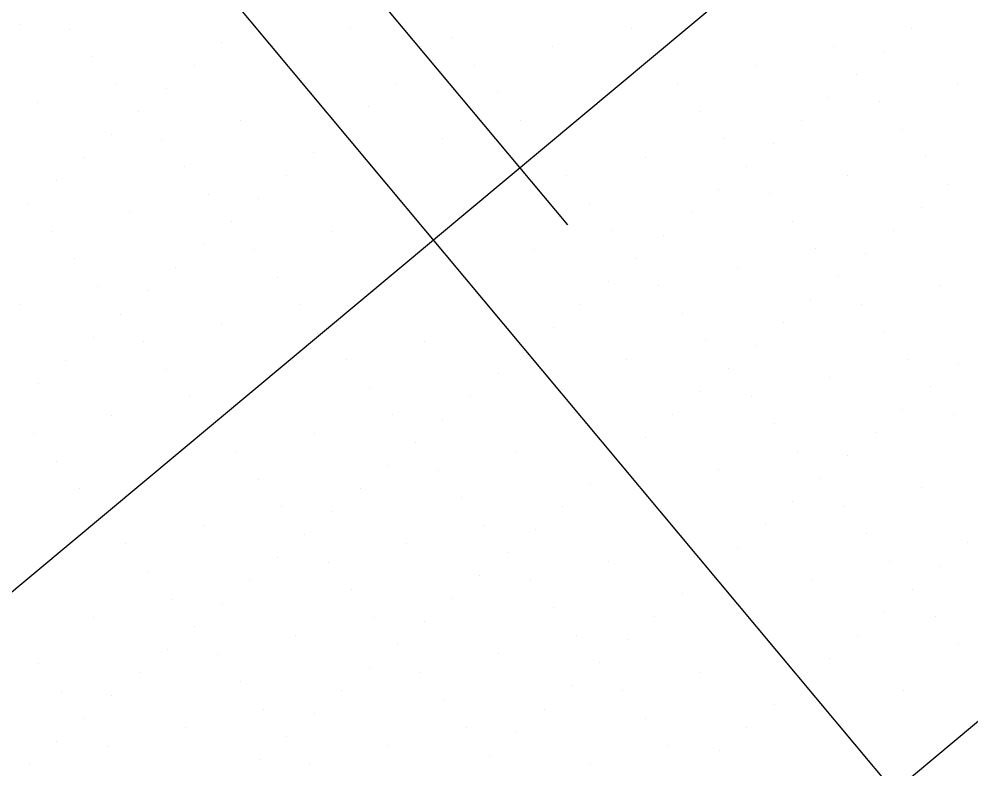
# Model space of a CAD drawing. Extents: x 2042995 to 2043795, y 305365 to 306249.
# Drawn here: x 2043306.13 to 2043332.63, y 305839.26 to 305860.14 of the extents above; entities that cross this region are included whole.
import ezdxf

# ---------------------------------------------------------------- set-up
doc = ezdxf.new("R2010")
doc.units = 0
for name, color, linetype in [('BR_CENTER LINES', 7, 'Continuous'), ('BR_CONCRETE', 7, 'Continuous'), ('BR_GRID DOTS', 7, 'Continuous'), ('BR_GRID LINES', 7, 'Continuous'), ('BR_PRESTRESSED BEAM', 7, 'Continuous')]:
    doc.layers.add(name, color=color, linetype=linetype)

msp = doc.modelspace()

# ---------------------------------------------------------------- linework, layer by layer
at = {"layer": 'BR_CENTER LINES'}
msp.add_line((2043297.418, 305883.113), (2043321.395, 305854.405), dxfattribs=at)
at = {"layer": 'BR_CONCRETE'}
for points in [[(2043139.109, 306017.548), (2043148.199, 306007.16), (2043160.233, 305993.368), (2043172.245, 305979.557), (2043184.234, 305965.727), (2043196.201, 305951.879), (2043208.145, 305938.012), (2043220.067, 305924.126), (2043231.966, 305910.221), (2043243.843, 305896.297), (2043255.698, 305882.355), (2043267.529, 305868.394), (2043279.339, 305854.414), (2043291.126, 305840.415), (2043302.89, 305826.398), (2043314.632, 305812.361), (2043326.352, 305798.306), (2043338.049, 305784.233), (2043349.724, 305770.14), (2043361.376, 305756.029), (2043373.005, 305741.899), (2043384.613, 305727.75), (2043396.197, 305713.582), (2043407.76, 305699.396), (2043419.299, 305685.191), (2043430.817, 305670.967), (2043442.311, 305656.724), (2043453.784, 305642.463), (2043465.234, 305628.182), (2043476.661, 305613.883), (2043488.066, 305599.566), (2043499.448, 305585.229), (2043510.808, 305570.874), (2043522.146, 305556.5), (2043533.461, 305542.107), (2043544.753, 305527.695), (2043547.219, 305524.543)], [(2043273.14, 305860.139), (2043278.86, 305853.362), (2043290.647, 305839.364), (2043302.411, 305825.346), (2043314.153, 305811.31), (2043325.873, 305797.255), (2043337.57, 305783.181), (2043349.245, 305769.089), (2043360.897, 305754.977), (2043372.526, 305740.847), (2043384.134, 305726.698), (2043395.718, 305712.531), (2043407.281, 305698.344), (2043418.82, 305684.139), (2043425.623, 305675.744)]]:
    msp.add_spline(points, degree=3, dxfattribs=at)
at = {"layer": 'BR_GRID DOTS'}
for p, q in [((2043306.138, 305859.989), (2043306.138, 305859.989)), ((2043312.54, 305860.124), (2043312.54, 305860.124)), ((2043307.547, 305859.862), (2043307.547, 305859.862)), ((2043315.357, 305859.871), (2043315.357, 305859.871)), ((2043323.167, 305859.879), (2043323.167, 305859.879)), ((2043330.978, 305859.888), (2043330.978, 305859.888)), ((2043311.773, 305859.483), (2043311.773, 305859.483)), ((2043318.174, 305859.618), (2043318.174, 305859.618)), ((2043320.991, 305859.365), (2043320.991, 305859.365)), ((2043328.802, 305859.373), (2043328.802, 305859.373)), ((2043330.21, 305859.247), (2043330.21, 305859.247)), ((2043308.188, 305859.095), (2043308.188, 305859.095)), ((2043317.407, 305858.977), (2043317.407, 305858.977)), ((2043311.005, 305858.842), (2043311.005, 305858.842)), ((2043318.815, 305858.85), (2043318.815, 305858.85)), ((2043326.626, 305858.859), (2043326.626, 305858.859)), ((2043329.443, 305858.606), (2043329.443, 305858.606)), ((2043308.829, 305858.327), (2043308.829, 305858.327)), ((2043310.238, 305858.201), (2043310.238, 305858.201)), ((2043316.639, 305858.336), (2043316.639, 305858.336)), ((2043324.449, 305858.344), (2043324.449, 305858.344)), ((2043332.26, 305858.353), (2043332.26, 305858.353)), ((2043319.456, 305858.083), (2043319.456, 305858.083)), ((2043328.675, 305857.965), (2043328.675, 305857.965)), ((2043306.653, 305857.813), (2043306.653, 305857.813)), ((2043315.872, 305857.695), (2043315.872, 305857.695)), ((2043330.084, 305857.838), (2043330.084, 305857.838)), ((2043309.47, 305857.56), (2043309.47, 305857.56)), ((2043325.091, 305857.577), (2043325.091, 305857.577)), ((2043312.287, 305857.307), (2043312.287, 305857.307)), ((2043320.097, 305857.315), (2043320.097, 305857.315)), ((2043327.908, 305857.324), (2043327.908, 305857.324)), ((2043330.725, 305857.071), (2043330.725, 305857.071)), ((2043308.703, 305856.919), (2043308.703, 305856.919)), ((2043315.104, 305857.054), (2043315.104, 305857.054)), ((2043317.921, 305856.801), (2043317.921, 305856.801)), ((2043325.732, 305856.809), (2043325.732, 305856.809)), ((2043310.111, 305856.792), (2043310.111, 305856.792)), ((2043327.14, 305856.683), (2043327.14, 305856.683)), ((2043307.935, 305856.278), (2043307.935, 305856.278)), ((2043314.337, 305856.413), (2043314.337, 305856.413)), ((2043323.555, 305856.295), (2043323.555, 305856.295)), ((2043331.366, 305856.303), (2043331.366, 305856.303)), ((2043310.752, 305856.025), (2043310.752, 305856.025)), ((2043326.373, 305856.042), (2043326.373, 305856.042)), ((2043313.569, 305855.772), (2043313.569, 305855.772)), ((2043321.379, 305855.78), (2043321.379, 305855.78)), ((2043329.19, 305855.789), (2043329.19, 305855.789)), ((2043307.167, 305855.637), (2043307.167, 305855.637)), ((2043332.007, 305855.536), (2043332.007, 305855.536)), ((2043311.393, 305855.257), (2043311.393, 305855.257)), ((2043325.605, 305855.401), (2043325.605, 305855.401)), ((2043327.014, 305855.274), (2043327.014, 305855.274)), ((2043306.4, 305854.996), (2043306.4, 305854.996)), ((2043312.802, 305855.131), (2043312.802, 305855.131)), ((2043322.02, 305855.013), (2043322.02, 305855.013)), ((2043309.217, 305854.743), (2043309.217, 305854.743)), ((2043324.838, 305854.76), (2043324.838, 305854.76)), ((2043331.239, 305854.895), (2043331.239, 305854.895)), ((2043312.034, 305854.49), (2043312.034, 305854.49)), ((2043327.655, 305854.507), (2043327.655, 305854.507)), ((2043307.041, 305854.228), (2043307.041, 305854.228)), ((2043314.851, 305854.237), (2043314.851, 305854.237)), ((2043322.661, 305854.245), (2043322.661, 305854.245)), ((2043330.472, 305854.254), (2043330.472, 305854.254)), ((2043324.07, 305854.119), (2043324.07, 305854.119)), ((2043311.267, 305853.849), (2043311.267, 305853.849)), ((2043312.675, 305853.722), (2043312.675, 305853.722)), ((2043320.485, 305853.731), (2043320.485, 305853.731)), ((2043328.296, 305853.739), (2043328.296, 305853.739)), ((2043307.682, 305853.461), (2043307.682, 305853.461)), ((2043323.302, 305853.478), (2043323.302, 305853.478)), ((2043329.704, 305853.613), (2043329.704, 305853.613)), ((2043310.499, 305853.208), (2043310.499, 305853.208)), ((2043326.12, 305853.225), (2043326.12, 305853.225)), ((2043313.316, 305852.955), (2043313.316, 305852.955)), ((2043322.535, 305852.837), (2043322.535, 305852.837)), ((2043328.937, 305852.972), (2043328.937, 305852.972)), ((2043308.323, 305852.693), (2043308.323, 305852.693)), ((2043309.732, 305852.567), (2043309.732, 305852.567)), ((2043323.944, 305852.71), (2043323.944, 305852.71)), ((2043331.754, 305852.719), (2043331.754, 305852.719)), ((2043328.169, 305852.331), (2043328.169, 305852.331)), ((2043306.147, 305852.179), (2043306.147, 305852.179)), ((2043313.957, 305852.187), (2043313.957, 305852.187)), ((2043321.767, 305852.196), (2043321.767, 305852.196)), ((2043329.578, 305852.204), (2043329.578, 305852.204)), ((2043308.964, 305851.926), (2043308.964, 305851.926)), ((2043324.585, 305851.943), (2043324.585, 305851.943)), ((2043311.781, 305851.673), (2043311.781, 305851.673)), ((2043321, 305851.555), (2043321, 305851.555)), ((2043327.402, 305851.69), (2043327.402, 305851.69)), ((2043308.197, 305851.285), (2043308.197, 305851.285)), ((2043330.219, 305851.437), (2043330.219, 305851.437)), ((2043309.605, 305851.158), (2043309.605, 305851.158)), ((2043317.415, 305851.167), (2043317.415, 305851.167)), ((2043325.226, 305851.175), (2043325.226, 305851.175)), ((2043326.634, 305851.049), (2043326.634, 305851.049)), ((2043320.232, 305850.914), (2043320.232, 305850.914)), ((2043307.429, 305850.644), (2043307.429, 305850.644)), ((2043315.239, 305850.652), (2043315.239, 305850.652)), ((2043323.05, 305850.661), (2043323.05, 305850.661)), ((2043330.86, 305850.669), (2043330.86, 305850.669)), ((2043332.268, 305850.543), (2043332.268, 305850.543)), ((2043310.246, 305850.391), (2043310.246, 305850.391)), ((2043319.465, 305850.273), (2043319.465, 305850.273)), ((2043325.867, 305850.408), (2043325.867, 305850.408)), ((2043306.662, 305850.003), (2043306.662, 305850.003)), ((2043328.684, 305850.155), (2043328.684, 305850.155)), ((2043315.88, 305849.885), (2043315.88, 305849.885)), ((2043325.099, 305849.767), (2043325.099, 305849.767)), ((2043331.501, 305849.902), (2043331.501, 305849.902)), ((2043310.887, 305849.623), (2043310.887, 305849.623)), ((2043318.697, 305849.632), (2043318.697, 305849.632)), ((2043326.508, 305849.64), (2043326.508, 305849.64)), ((2043316.521, 305849.117), (2043316.521, 305849.117)), ((2043324.332, 305849.126), (2043324.332, 305849.126)), ((2043330.733, 305849.261), (2043330.733, 305849.261)), ((2043332.142, 305849.134), (2043332.142, 305849.134)), ((2043308.711, 305849.109), (2043308.711, 305849.109)), ((2043317.93, 305848.991), (2043317.93, 305848.991)), ((2043327.149, 305848.873), (2043327.149, 305848.873)), ((2043306.535, 305848.594), (2043306.535, 305848.594)), ((2043314.345, 305848.603), (2043314.345, 305848.603)), ((2043329.966, 305848.62), (2043329.966, 305848.62)), ((2043317.162, 305848.35), (2043317.162, 305848.35)), ((2043323.564, 305848.485), (2043323.564, 305848.485)), ((2043312.169, 305848.088), (2043312.169, 305848.088)), ((2043319.979, 305848.097), (2043319.979, 305848.097)), ((2043327.79, 305848.105), (2043327.79, 305848.105)), ((2043307.176, 305847.826), (2043307.176, 305847.826)), ((2043322.797, 305847.844), (2043322.797, 305847.844)), ((2043329.198, 305847.979), (2043329.198, 305847.979)), ((2043316.395, 305847.709), (2043316.395, 305847.709)), ((2043317.803, 305847.582), (2043317.803, 305847.582)), ((2043325.614, 305847.591), (2043325.614, 305847.591)), ((2043312.81, 305847.32), (2043312.81, 305847.32)), ((2043328.431, 305847.338), (2043328.431, 305847.338)), ((2043307.817, 305847.059), (2043307.817, 305847.059)), ((2043315.627, 305847.068), (2043315.627, 305847.068)), ((2043322.029, 305847.203), (2043322.029, 305847.203)), ((2043331.248, 305847.085), (2043331.248, 305847.085)), ((2043318.444, 305846.815), (2043318.444, 305846.815)), ((2043313.451, 305846.553), (2043313.451, 305846.553)), ((2043321.261, 305846.562), (2043321.261, 305846.562)), ((2043327.663, 305846.697), (2043327.663, 305846.697)), ((2043329.072, 305846.57), (2043329.072, 305846.57)), ((2043314.86, 305846.426), (2043314.86, 305846.426)), ((2043311.275, 305846.038), (2043311.275, 305846.038)), ((2043319.085, 305846.047), (2043319.085, 305846.047)), ((2043326.896, 305846.056), (2043326.896, 305846.056)), ((2043314.092, 305845.785), (2043314.092, 305845.785)), ((2043320.494, 305845.921), (2043320.494, 305845.921)), ((2043329.713, 305845.803), (2043329.713, 305845.803)), ((2043309.099, 305845.524), (2043309.099, 305845.524)), ((2043316.909, 305845.532), (2043316.909, 305845.532)), ((2043326.128, 305845.415), (2043326.128, 305845.415)), ((2043332.53, 305845.55), (2043332.53, 305845.55)), ((2043313.325, 305845.144), (2043313.325, 305845.144)), ((2043319.726, 305845.279), (2043319.726, 305845.279)), ((2043314.733, 305845.018), (2043314.733, 305845.018)), ((2043322.544, 305845.026), (2043322.544, 305845.026)), ((2043330.354, 305845.035), (2043330.354, 305845.035)), ((2043331.762, 305844.909), (2043331.762, 305844.909)), ((2043309.74, 305844.756), (2043309.74, 305844.756)), ((2043318.959, 305844.638), (2043318.959, 305844.638)), ((2043325.361, 305844.774), (2043325.361, 305844.774)), ((2043312.557, 305844.503), (2043312.557, 305844.503)), ((2043320.367, 305844.512), (2043320.367, 305844.512)), ((2043328.178, 305844.521), (2043328.178, 305844.521)), ((2043315.374, 305844.25), (2043315.374, 305844.25)), ((2043324.593, 305844.132), (2043324.593, 305844.132)), ((2043330.995, 305844.268), (2043330.995, 305844.268)), ((2043310.381, 305843.989), (2043310.381, 305843.989)), ((2043311.79, 305843.862), (2043311.79, 305843.862)), ((2043318.191, 305843.997), (2043318.191, 305843.997)), ((2043321.009, 305843.744), (2043321.009, 305843.744)), ((2043330.227, 305843.627), (2043330.227, 305843.627)), ((2043308.205, 305843.474), (2043308.205, 305843.474)), ((2043316.015, 305843.483), (2043316.015, 305843.483)), ((2043317.424, 305843.356), (2043317.424, 305843.356)), ((2043323.826, 305843.491), (2043323.826, 305843.491)), ((2043331.636, 305843.5), (2043331.636, 305843.5)), ((2043311.022, 305843.221), (2043311.022, 305843.221)), ((2043313.839, 305842.968), (2043313.839, 305842.968)), ((2043321.65, 305842.977), (2043321.65, 305842.977)), ((2043323.058, 305842.85), (2043323.058, 305842.85)), ((2043329.46, 305842.985), (2043329.46, 305842.985)), ((2043310.255, 305842.58), (2043310.255, 305842.58)), ((2043316.656, 305842.715), (2043316.656, 305842.715)), ((2043332.277, 305842.732), (2043332.277, 305842.732)), ((2043311.663, 305842.454), (2043311.663, 305842.454)), ((2043319.473, 305842.462), (2043319.473, 305842.462)), ((2043328.692, 305842.344), (2043328.692, 305842.344)), ((2043306.67, 305842.192), (2043306.67, 305842.192)), ((2043315.889, 305842.074), (2043315.889, 305842.074)), ((2043322.291, 305842.209), (2043322.291, 305842.209)), ((2043309.487, 305841.939), (2043309.487, 305841.939)), ((2043317.297, 305841.948), (2043317.297, 305841.948)), ((2043325.108, 305841.956), (2043325.108, 305841.956)), ((2043327.925, 305841.703), (2043327.925, 305841.703)), ((2043312.304, 305841.686), (2043312.304, 305841.686)), ((2043315.121, 305841.433), (2043315.121, 305841.433)), ((2043321.523, 305841.568), (2043321.523, 305841.568)), ((2043322.932, 305841.442), (2043322.932, 305841.442)), ((2043330.742, 305841.45), (2043330.742, 305841.45)), ((2043307.311, 305841.425), (2043307.311, 305841.425)), ((2043308.72, 305841.298), (2043308.72, 305841.298)), ((2043317.938, 305841.18), (2043317.938, 305841.18)), ((2043312.945, 305840.919), (2043312.945, 305840.919)), ((2043320.756, 305840.927), (2043320.756, 305840.927)), ((2043327.157, 305841.062), (2043327.157, 305841.062)), ((2043307.952, 305840.657), (2043307.952, 305840.657)), ((2043314.354, 305840.792), (2043314.354, 305840.792)), ((2043323.573, 305840.674), (2043323.573, 305840.674)), ((2043310.769, 305840.404), (2043310.769, 305840.404)), ((2043318.579, 305840.413), (2043318.579, 305840.413)), ((2043326.39, 305840.421), (2043326.39, 305840.421)), ((2043313.586, 305840.151), (2043313.586, 305840.151)), ((2043319.988, 305840.286), (2043319.988, 305840.286)), ((2043307.185, 305840.016), (2043307.185, 305840.016)), ((2043308.593, 305839.89), (2043308.593, 305839.89)), ((2043316.403, 305839.898), (2043316.403, 305839.898)), ((2043324.214, 305839.907), (2043324.214, 305839.907)), ((2043319.22, 305839.645), (2043319.22, 305839.645)), ((2043325.622, 305839.78), (2043325.622, 305839.78)), ((2043306.417, 305839.375), (2043306.417, 305839.375)), ((2043312.819, 305839.51), (2043312.819, 305839.51)), ((2043314.227, 305839.384), (2043314.227, 305839.384)), ((2043322.038, 305839.392), (2043322.038, 305839.392))]:
    msp.add_line(p, q, dxfattribs=at)
at = {"layer": 'BR_GRID LINES'}
for p, q in [((2043153.138, 306050.98), (2043584.762, 305534.185)), ((2043348.369, 305879.625), (2043194.865, 305751.42)), ((2043361.19, 305864.274), (2043207.686, 305736.069))]:
    msp.add_line(p, q, dxfattribs=at)
at = {"layer": 'BR_PRESTRESSED BEAM'}
msp.add_spline([(2043269.336, 305856.962), (2043274.734, 305850.568), (2043286.521, 305836.569), (2043298.285, 305822.551), (2043310.027, 305808.515), (2043321.747, 305794.46), (2043333.444, 305780.386), (2043345.119, 305766.294), (2043356.771, 305752.183), (2043368.4, 305738.053), (2043380.007, 305723.904), (2043391.592, 305709.736), (2043403.154, 305695.55), (2043414.694, 305681.345), (2043421.811, 305672.561)], degree=3, dxfattribs=at)

doc.saveas('drawing.dxf')
